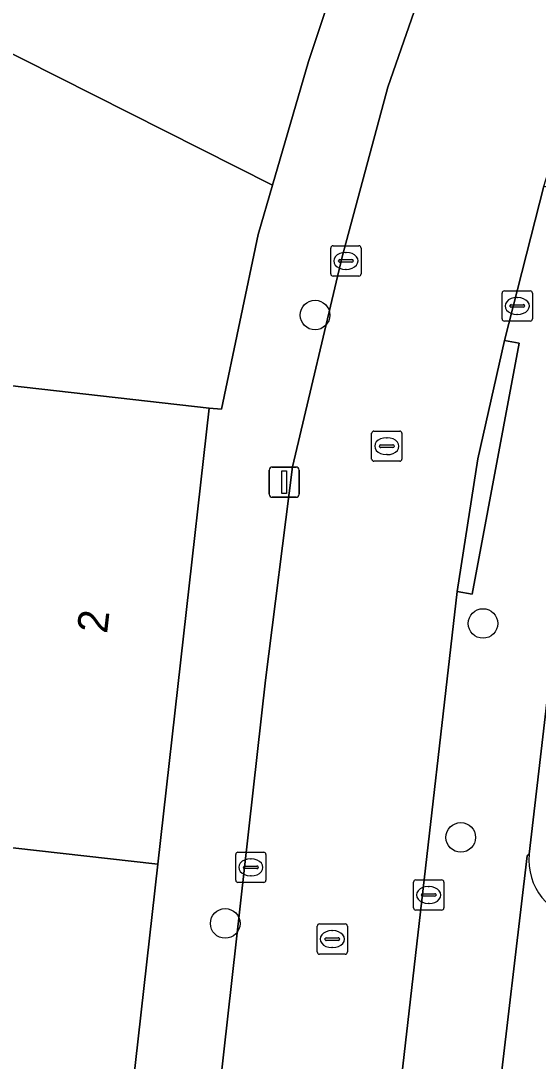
# Model space of a CAD drawing. Extents: x 162396 to 163643, y 386452 to 387406.
# Drawn here: x 162508.79 to 162525.88, y 386566.36 to 386600.76 of the extents above; entities that cross this region are included whole.
import ezdxf

# ---------------------------------------------------------------- set-up
doc = ezdxf.new("R2010")
doc.units = 0
for name, color, linetype in [('IMGEO_Boom', 7, 'Continuous'), ('IMGEO_Groenvoorziening', 7, 'Continuous'), ('IMGEO_Kolk', 7, 'Continuous'), ('IMGEO_Lichtmast', 7, 'Continuous'), ('IMGEO_Pand', 7, 'Continuous'), ('IMGEO_Pand_nummerreeks', 7, 'Continuous'), ('IMGEO_Rijbaan_lokaal_open', 7, 'Continuous'), ('IMGEO_Rioolput', 7, 'Continuous'), ('IMGEO_Voetpad_open', 7, 'Continuous')]:
    doc.layers.add(name, color=color, linetype=linetype)

msp = doc.modelspace()

# ---------------------------------------------------------------- linework, layer by layer
at = {"layer": 'IMGEO_Boom'}
for centre in [(162518.51, 386591.031), (162524.057, 386580.833), (162523.323, 386573.76), (162515.543, 386570.916)]:
    msp.add_circle(centre, 0.489, dxfattribs=at)
at = {"layer": 'IMGEO_Groenvoorziening'}
for points in [[(162525.216, 386619.885), (162516.507, 386617.821), (162515.233, 386616.222), (162513.55, 386614.693), (162506.937, 386607.814), (162505.589, 386606.205), (162502.385, 386602.764), (162503.519, 386602.191), (162507.651, 386600.102), (162517.104, 386595.322), (162518.289, 386599.414), (162520.116, 386604.921)], [(162515.018, 386587.956), (162515.418, 386587.914), (162516.634, 386593.698), (162517.104, 386595.322), (162507.651, 386600.102), (162501.316, 386597.045), (162506.376, 386588.928)]]:
    msp.add_lwpolyline(points, close=True, dxfattribs=at)
msp.add_lwpolyline([(162527.318, 386571.051), (162550.287, 386568.543), (162550.82, 386572.884), (162548.608, 386573.12), (162545.593, 386573.442), (162542.578, 386573.764), (162539.563, 386574.086), (162536.548, 386574.408), (162533.533, 386574.729), (162530.518, 386575.051), (162527.504, 386575.373), (162528.142, 386581.357), (162528.253, 386582.399), (162526.67, 386582.569), (162525.584, 386573.206)], dxfattribs=at)
msp.add_arc((162527.53, 386572.997), 1.957, 173.8666, 263.7766, dxfattribs=at)
at = {"layer": 'IMGEO_Kolk'}
for p, q in [((162519.104, 386593.32), (162519.956, 386593.32)), ((162519.029, 386592.394), (162519.029, 386593.246)), ((162519.517, 386593.1), (162519.542, 386593.1)), ((162520.03, 386593.246), (162520.03, 386592.394)), ((162519.288, 386592.814), (162519.288, 386592.826)), ((162519.726, 386592.777), (162519.328, 386592.777)), ((162519.331, 386592.863), (162519.729, 386592.863)), ((162519.772, 386592.826), (162519.772, 386592.814)), ((162519.956, 386592.32), (162519.104, 386592.32)), ((162519.54, 386592.54), (162519.515, 386592.54)), ((162524.687, 386590.905), (162524.687, 386591.757)), ((162524.762, 386591.831), (162525.614, 386591.831)), ((162525.175, 386591.611), (162525.2, 386591.611)), ((162525.688, 386591.757), (162525.688, 386590.905)), ((162524.946, 386591.325), (162524.946, 386591.337)), ((162525.384, 386591.288), (162524.986, 386591.288)), ((162524.989, 386591.374), (162525.387, 386591.374)), ((162525.43, 386591.337), (162525.43, 386591.325)), ((162525.198, 386591.051), (162525.173, 386591.051)), ((162525.614, 386590.831), (162524.762, 386590.831)), ((162515.889, 386572.343), (162515.889, 386573.195)), ((162515.964, 386573.269), (162516.816, 386573.269)), ((162516.377, 386573.049), (162516.402, 386573.049)), ((162516.89, 386573.195), (162516.89, 386572.343)), ((162516.148, 386572.763), (162516.148, 386572.775)), ((162516.586, 386572.726), (162516.188, 386572.726)), ((162516.191, 386572.812), (162516.589, 386572.812)), ((162516.632, 386572.775), (162516.632, 386572.763)), ((162516.816, 386572.269), (162515.964, 386572.269)), ((162516.4, 386572.489), (162516.375, 386572.489)), ((162521.763, 386571.43), (162521.763, 386572.282)), ((162521.838, 386572.356), (162522.69, 386572.356)), ((162522.764, 386572.282), (162522.764, 386571.43)), ((162522.251, 386572.136), (162522.276, 386572.136)), ((162522.022, 386571.85), (162522.022, 386571.862)), ((162522.46, 386571.813), (162522.062, 386571.813)), ((162522.065, 386571.899), (162522.463, 386571.899)), ((162522.506, 386571.862), (162522.506, 386571.85)), ((162522.69, 386571.356), (162521.838, 386571.356)), ((162522.274, 386571.576), (162522.249, 386571.576))]:
    msp.add_line(p, q, dxfattribs=at)
for points in [[(162519.104, 386593.32), (162519.956, 386593.32)], [(162519.029, 386592.394), (162519.029, 386593.246)], [(162520.03, 386593.246), (162520.03, 386592.394)], [(162519.956, 386592.32), (162519.104, 386592.32)], [(162524.687, 386590.905), (162524.687, 386591.757)], [(162524.762, 386591.831), (162525.614, 386591.831)], [(162525.688, 386591.757), (162525.688, 386590.905)], [(162525.614, 386590.831), (162524.762, 386590.831)], [(162515.889, 386572.343), (162515.889, 386573.195)], [(162515.964, 386573.269), (162516.816, 386573.269)], [(162516.89, 386573.195), (162516.89, 386572.343)], [(162516.816, 386572.269), (162515.964, 386572.269)], [(162521.763, 386571.43), (162521.763, 386572.282)], [(162521.838, 386572.356), (162522.69, 386572.356)], [(162522.764, 386572.282), (162522.764, 386571.43)], [(162522.69, 386571.356), (162521.838, 386571.356)]]:
    msp.add_lwpolyline(points, dxfattribs=at)
for centre, radius, start, end in [((162519.106, 386593.244), 0.0765, 91.552, 178.448), ((162519.106, 386593.244), 0.0765, 91.552, 178.448), ((162519.954, 386593.244), 0.0765, 1.552, 88.448), ((162519.954, 386593.244), 0.0765, 1.552, 88.448), ((162519.328, 386592.823), 0.0403, 85.8775, 175.7526), ((162519.325, 386592.813), 0.0366, 178.938, 274.7102), ((162519.729, 386592.82), 0.043, 264.8664, 352.4533), ((162519.733, 386592.825), 0.0386, 1.7309, 96.639), ((162519.106, 386592.396), 0.0765, 181.552, 268.448), ((162519.106, 386592.396), 0.0765, 181.552, 268.448), ((162519.954, 386592.396), 0.0765, 271.552, 358.448), ((162519.954, 386592.396), 0.0765, 271.552, 358.448), ((162524.764, 386591.755), 0.0765, 91.552, 178.448), ((162524.764, 386591.755), 0.0765, 91.552, 178.448), ((162525.612, 386591.755), 0.0765, 1.552, 88.448), ((162525.612, 386591.755), 0.0765, 1.552, 88.448), ((162524.986, 386591.334), 0.0403, 85.8775, 175.7526), ((162524.983, 386591.324), 0.0366, 178.938, 274.7102), ((162525.387, 386591.331), 0.043, 264.8664, 352.4533), ((162525.391, 386591.336), 0.0386, 1.7309, 96.639), ((162524.764, 386590.907), 0.0765, 181.552, 268.448), ((162524.764, 386590.907), 0.0765, 181.552, 268.448), ((162525.612, 386590.907), 0.0765, 271.552, 358.448), ((162525.612, 386590.907), 0.0765, 271.552, 358.448), ((162515.966, 386573.193), 0.0765, 91.552, 178.448), ((162515.966, 386573.193), 0.0765, 91.552, 178.448), ((162516.814, 386573.193), 0.0765, 1.552, 88.448), ((162516.814, 386573.193), 0.0765, 1.552, 88.448), ((162516.188, 386572.772), 0.0403, 85.8775, 175.7526), ((162516.185, 386572.762), 0.0366, 178.938, 274.7102), ((162516.589, 386572.769), 0.043, 264.8664, 352.4533), ((162516.593, 386572.774), 0.0386, 1.7309, 96.639), ((162515.966, 386572.345), 0.0765, 181.552, 268.448), ((162515.966, 386572.345), 0.0765, 181.552, 268.448), ((162516.814, 386572.345), 0.0765, 271.552, 358.448), ((162516.814, 386572.345), 0.0765, 271.552, 358.448), ((162521.84, 386572.28), 0.0765, 91.552, 178.448), ((162521.84, 386572.28), 0.0765, 91.552, 178.448), ((162522.688, 386572.28), 0.0765, 1.552, 88.448), ((162522.688, 386572.28), 0.0765, 1.552, 88.448), ((162522.062, 386571.859), 0.0403, 85.8775, 175.7526), ((162522.059, 386571.849), 0.0366, 178.938, 274.7102), ((162522.463, 386571.856), 0.043, 264.8664, 352.4533), ((162522.467, 386571.861), 0.0386, 1.7309, 96.639), ((162521.84, 386571.432), 0.0765, 181.552, 268.448), ((162521.84, 386571.432), 0.0765, 181.552, 268.448), ((162522.688, 386571.432), 0.0765, 271.552, 358.448), ((162522.688, 386571.432), 0.0765, 271.552, 358.448)]:
    msp.add_arc(centre, radius, start, end, dxfattribs=at)
for centre, major_axis, ratio, start_param, end_param in [((162519.516, 386592.82), (-0.387, 0.002), 0.722429, 4.712389, 7.853982), ((162519.541, 386592.82), (-0.39, 0.002), 0.717154, 1.570796, 4.712389), ((162525.174, 386591.331), (-0.387, 0.002), 0.722429, 4.712389, 7.853982), ((162525.199, 386591.331), (-0.39, 0.002), 0.717154, 1.570796, 4.712389), ((162516.376, 386572.769), (-0.387, 0.002), 0.722429, 4.712389, 7.853982), ((162516.401, 386572.769), (-0.39, 0.002), 0.717154, 1.570796, 4.712389), ((162522.25, 386571.856), (-0.387, 0.002), 0.722429, 4.712389, 7.853982), ((162522.275, 386571.856), (-0.39, 0.002), 0.717154, 1.570796, 4.712389)]:
    msp.add_ellipse(centre, major_axis=major_axis, ratio=ratio, start_param=start_param, end_param=end_param, dxfattribs=at)
at = {"layer": 'IMGEO_Lichtmast'}
for p, q in [((162516.996, 386585.104), (162516.996, 386585.904)), ((162516.996, 386585.904), (162516.996, 386585.104)), ((162517.096, 386586.004), (162517.886, 386586.004)), ((162517.886, 386586.004), (162517.096, 386586.004)), ((162517.986, 386585.904), (162517.986, 386585.104)), ((162517.986, 386585.104), (162517.986, 386585.904)), ((162517.886, 386585.004), (162517.096, 386585.004)), ((162517.096, 386585.004), (162517.886, 386585.004))]:
    msp.add_line(p, q, dxfattribs=at)
msp.add_lwpolyline([(162517.416, 386585.879), (162517.566, 386585.879), (162517.566, 386585.129), (162517.416, 386585.129), (162517.416, 386585.879)], dxfattribs=at)
for centre, start, end in [((162517.096, 386585.904), 90, 180), ((162517.096, 386585.904), 90, 180), ((162517.886, 386585.904), 0, 90), ((162517.886, 386585.904), 360, 90), ((162517.096, 386585.104), 180, 270), ((162517.096, 386585.104), 180, 270), ((162517.886, 386585.104), 270, 0), ((162517.886, 386585.104), 270, 0)]:
    msp.add_arc(centre, 0.1, start, end, dxfattribs=at)
at = {"layer": 'IMGEO_Pand'}
for points in [[(162515.018, 386587.956), (162506.376, 386588.928), (162500, 386589.645), (162499.07, 386589.75), (162498.372, 386583.546), (162498.341, 386583.274), (162505.578, 386582.473), (162504.608, 386573.852), (162513.322, 386572.875)], [(162513.322, 386572.875), (162504.608, 386573.852), (162500, 386574.369), (162499.357, 386574.441), (162497.372, 386574.664), (162496.729, 386568.955), (162496.683, 386568.546), (162503.942, 386567.785), (162502.946, 386559.035), (162511.659, 386558.094)]]:
    msp.add_lwpolyline(points, close=True, dxfattribs=at)
at = {"layer": 'IMGEO_Rijbaan_lokaal_open'}
for points in [[(162538.542, 386630.425), (162538.637, 386630.689), (162539.168, 386632.177), (162533.31, 386634.243), (162520.916, 386598.567), (162519.409, 386592.958), (162517.768, 386586.008), (162516.873, 386578.96), (162512.175, 386536.978), (162510.746, 386524.31), (162509.296, 386510.744)], [(162515.091, 386509.886), (162518.171, 386537.265), (162519.073, 386545.782), (162523.205, 386581.894), (162523.891, 386586.28), (162524.764, 386590.188), (162526.069, 386595.297), (162527.576, 386600.04), (162538.542, 386630.425)]]:
    msp.add_lwpolyline(points, dxfattribs=at)
at = {"layer": 'IMGEO_Rioolput'}
for p, q in [((162520.38, 386586.269), (162520.38, 386587.121)), ((162520.455, 386587.195), (162521.307, 386587.195)), ((162521.381, 386587.121), (162521.381, 386586.269)), ((162520.682, 386586.738), (162521.08, 386586.738)), ((162520.868, 386586.975), (162520.893, 386586.975)), ((162520.639, 386586.689), (162520.639, 386586.701)), ((162521.077, 386586.652), (162520.679, 386586.652)), ((162520.891, 386586.415), (162520.866, 386586.415)), ((162521.123, 386586.701), (162521.123, 386586.689)), ((162521.307, 386586.195), (162520.455, 386586.195)), ((162518.654, 386570.897), (162519.506, 386570.897)), ((162518.579, 386569.971), (162518.579, 386570.823)), ((162519.067, 386570.677), (162519.092, 386570.677)), ((162519.58, 386570.823), (162519.58, 386569.971)), ((162518.838, 386570.391), (162518.838, 386570.403)), ((162519.276, 386570.354), (162518.878, 386570.354)), ((162518.881, 386570.44), (162519.279, 386570.44)), ((162519.322, 386570.403), (162519.322, 386570.391)), ((162519.506, 386569.897), (162518.654, 386569.897)), ((162519.09, 386570.117), (162519.065, 386570.117))]:
    msp.add_line(p, q, dxfattribs=at)
for points in [[(162520.38, 386586.269), (162520.38, 386587.121)], [(162520.455, 386587.195), (162521.307, 386587.195)], [(162521.381, 386587.121), (162521.381, 386586.269)], [(162521.307, 386586.195), (162520.455, 386586.195)], [(162518.654, 386570.897), (162519.506, 386570.897)], [(162518.579, 386569.971), (162518.579, 386570.823)], [(162519.58, 386570.823), (162519.58, 386569.971)], [(162519.506, 386569.897), (162518.654, 386569.897)]]:
    msp.add_lwpolyline(points, dxfattribs=at)
for centre, radius, start, end in [((162520.457, 386587.119), 0.0765, 91.552, 178.448), ((162520.457, 386587.119), 0.0765, 91.552, 178.448), ((162521.305, 386587.119), 0.0765, 1.552, 88.448), ((162521.305, 386587.119), 0.0765, 1.552, 88.448), ((162520.679, 386586.698), 0.0403, 85.8775, 175.7526), ((162521.084, 386586.7), 0.0386, 1.7309, 96.639), ((162520.676, 386586.688), 0.0366, 178.938, 274.7102), ((162521.08, 386586.695), 0.043, 264.8664, 352.4533), ((162520.457, 386586.271), 0.0765, 181.552, 268.448), ((162520.457, 386586.271), 0.0765, 181.552, 268.448), ((162521.305, 386586.271), 0.0765, 271.552, 358.448), ((162521.305, 386586.271), 0.0765, 271.552, 358.448), ((162518.656, 386570.821), 0.0765, 91.552, 178.448), ((162518.656, 386570.821), 0.0765, 91.552, 178.448), ((162519.504, 386570.821), 0.0765, 1.552, 88.448), ((162519.504, 386570.821), 0.0765, 1.552, 88.448), ((162518.878, 386570.4), 0.0403, 85.8775, 175.7526), ((162518.875, 386570.39), 0.0366, 178.938, 274.7102), ((162519.279, 386570.397), 0.043, 264.8664, 352.4533), ((162519.283, 386570.402), 0.0386, 1.7309, 96.639), ((162518.656, 386569.973), 0.0765, 181.552, 268.448), ((162518.656, 386569.973), 0.0765, 181.552, 268.448), ((162519.504, 386569.973), 0.0765, 271.552, 358.448), ((162519.504, 386569.973), 0.0765, 271.552, 358.448)]:
    msp.add_arc(centre, radius, start, end, dxfattribs=at)
for centre, major_axis, ratio, start_param, end_param in [((162520.867, 386586.695), (-0.387, 0.002), 0.722429, 4.712389, 7.853982), ((162520.892, 386586.695), (-0.39, 0.002), 0.717154, 1.570796, 4.712389), ((162519.066, 386570.397), (-0.387, 0.002), 0.722429, 4.712389, 7.853982), ((162519.091, 386570.397), (-0.39, 0.002), 0.717154, 1.570796, 4.712389)]:
    msp.add_ellipse(centre, major_axis=major_axis, ratio=ratio, start_param=start_param, end_param=end_param, dxfattribs=at)
at = {"layer": 'IMGEO_Voetpad_open'}
for points in [[(162516.873, 386578.96), (162517.768, 386586.008), (162519.409, 386592.958), (162520.916, 386598.567), (162533.31, 386634.243), (162530.479, 386635.242), (162529.602, 386632.75), (162529.537, 386632.564), (162525.216, 386619.885), (162520.116, 386604.921), (162518.289, 386599.414), (162517.104, 386595.322), (162516.634, 386593.698), (162515.418, 386587.914), (162515.018, 386587.956), (162513.322, 386572.875), (162511.659, 386558.094), (162511.642, 386557.939), (162509.967, 386543.053), (162509.928, 386542.705), (162509.288, 386537.015), (162511.213, 386537.082), (162512.175, 386536.978)], [(162525.256, 386590.1), (162524.764, 386590.188), (162523.891, 386586.28), (162523.205, 386581.894), (162523.697, 386581.806)]]:
    msp.add_lwpolyline(points, close=True, dxfattribs=at)
for points in [[(162526.67, 386582.569), (162527.699, 386588.467), (162529.53, 386595.31), (162530.664, 386598.974), (162541.261, 386629.271), (162541.368, 386629.555), (162541.641, 386630.284), (162539.168, 386632.177), (162538.637, 386630.689), (162538.542, 386630.425), (162527.576, 386600.04), (162528.05, 386599.883), (162526.543, 386595.14), (162526.069, 386595.297), (162524.764, 386590.188), (162525.256, 386590.1), (162523.697, 386581.806), (162523.205, 386581.894), (162519.073, 386545.782), (162519.531, 386545.731), (162518.635, 386537.214), (162518.171, 386537.265), (162515.091, 386509.886)], [(162518.345, 386509.83), (162521.748, 386539.902), (162521.861, 386540.899), (162524.519, 386564.392), (162524.497, 386564.462), (162525.515, 386573.155), (162525.584, 386573.206), (162526.67, 386582.569)], [(162525.584, 386573.206), (162525.515, 386573.155), (162524.497, 386564.462), (162524.519, 386564.392)]]:
    msp.add_lwpolyline(points, dxfattribs=at)
msp.add_arc((162527.53, 386572.997), 1.957, 173.8666, 263.7766, dxfattribs=at)

# ---------------------------------------------------------------- texts
at = {"layer": 'IMGEO_Pand_nummerreeks'}
msp.add_text('2', height=1, rotation=83.5831, dxfattribs=at).set_placement((162511.641, 386580.478))

doc.saveas('drawing.dxf')
